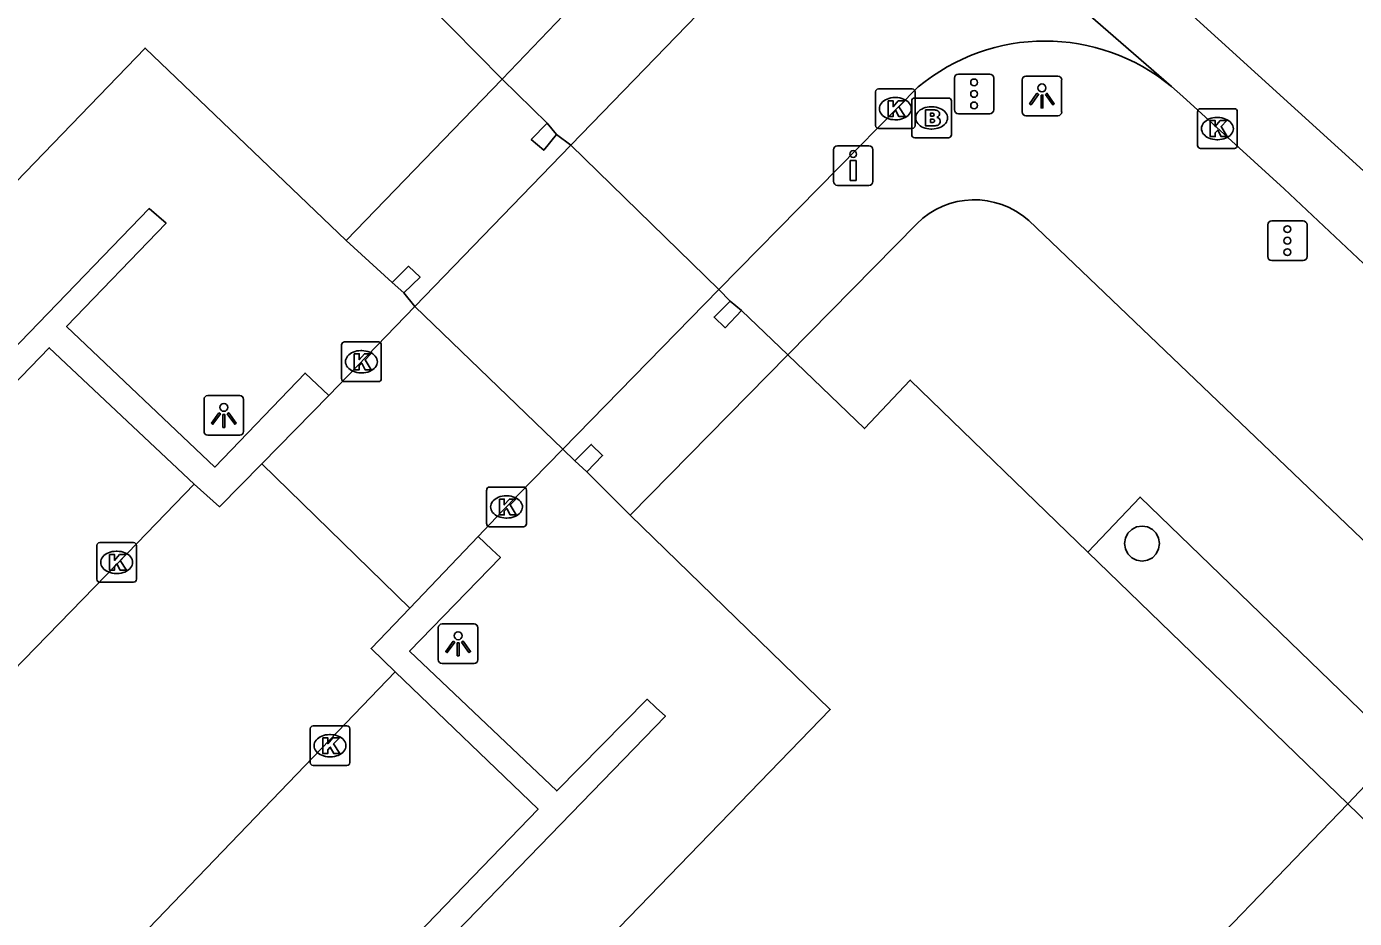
# Model space of a CAD drawing. Extents: x 160356 to 161355, y 381727 to 382845.
# Drawn here: x 161027.64 to 161061.08, y 382725.6 to 382748.07 of the extents above; entities that cross this region are included whole.
import ezdxf

# ---------------------------------------------------------------- set-up
doc = ezdxf.new("R2010")
doc.units = 0
for name, color, linetype in [('IMGEO_Brandkraan', 7, 'Continuous'), ('IMGEO_Drukknoppaal', 7, 'Continuous'), ('IMGEO_Kolk', 7, 'Continuous'), ('IMGEO_Lichtpunt', 7, 'Continuous'), ('IMGEO_Pand', 7, 'Continuous'), ('IMGEO_Pand_overbouw', 7, 'Continuous'), ('IMGEO_Parkeervlak_open', 7, 'Continuous'), ('IMGEO_Rijbaan_lokaal_gesloten', 7, 'Continuous'), ('IMGEO_Rijbaan_lokaal_open', 7, 'Continuous'), ('IMGEO_Verkeersregelinstallatiepaal', 7, 'Continuous'), ('IMGEO_Voetpad_open', 7, 'Continuous')]:
    doc.layers.add(name, color=color, linetype=linetype)

msp = doc.modelspace()

# ---------------------------------------------------------------- linework, layer by layer
at = {"layer": 'IMGEO_Brandkraan'}
for p, q in [((161050.01, 382746.266), (161050.862, 382746.266)), ((161049.935, 382745.34), (161049.935, 382746.192)), ((161050.423, 382746.046), (161050.448, 382746.046)), ((161050.936, 382746.192), (161050.936, 382745.34)), ((161050.862, 382745.266), (161050.01, 382745.266)), ((161050.446, 382745.486), (161050.421, 382745.486))]:
    msp.add_line(p, q, dxfattribs=at)
for points in [[(161050.01, 382746.266), (161050.862, 382746.266)], [(161049.935, 382745.34), (161049.935, 382746.192)], [(161050.283, 382745.966), (161050.283, 382745.566), (161050.496, 382745.566)], [(161050.514, 382745.966), (161050.283, 382745.966)], [(161050.462, 382745.885), (161050.408, 382745.885), (161050.408, 382745.809)], [(161050.936, 382746.192), (161050.936, 382745.34)], [(161050.408, 382745.809), (161050.461, 382745.809)], [(161050.47, 382745.733), (161050.408, 382745.733), (161050.408, 382745.652)], [(161050.408, 382745.652), (161050.47, 382745.652)], [(161050.862, 382745.266), (161050.01, 382745.266)]]:
    msp.add_lwpolyline(points, dxfattribs=at)
for centre, radius, start, end in [((161050.012, 382746.19), 0.0765, 91.552, 178.448), ((161050.012, 382746.19), 0.0765, 91.552, 178.448), ((161050.86, 382746.19), 0.0765, 1.552, 88.448), ((161050.86, 382746.19), 0.0765, 1.552, 88.448), ((161050.463, 382745.847), 0.0379, 267.8285, 90.9355), ((161050.518, 382745.821), 0.145, 59.4692, 91.5367), ((161050.543, 382745.868), 0.0922, 285.5137, 58.1501), ((161050.471, 382745.692), 0.0404, 269.8759, 90.5077), ((161050.502, 382745.817), 0.251, 268.6676, 293.5347), ((161050.548, 382745.676), 0.105, 301.3115, 78.989), ((161050.012, 382745.342), 0.0765, 181.552, 268.448), ((161050.012, 382745.342), 0.0765, 181.552, 268.448), ((161050.86, 382745.342), 0.0765, 271.552, 358.448), ((161050.86, 382745.342), 0.0765, 271.552, 358.448)]:
    msp.add_arc(centre, radius, start, end, dxfattribs=at)
for centre, major_axis, ratio, start_param, end_param in [((161050.422, 382745.766), (-0.387, 0.002), 0.722429, 4.712389, 7.853982), ((161050.447, 382745.766), (-0.39, 0.002), 0.717154, 1.570796, 4.712389)]:
    msp.add_ellipse(centre, major_axis=major_axis, ratio=ratio, start_param=start_param, end_param=end_param, dxfattribs=at)
at = {"layer": 'IMGEO_Drukknoppaal'}
for p, q in [((161047.966, 382744.166), (161047.966, 382744.966)), ((161047.966, 382744.966), (161047.966, 382744.166)), ((161048.066, 382745.066), (161048.856, 382745.066)), ((161048.856, 382745.066), (161048.066, 382745.066)), ((161048.956, 382744.966), (161048.956, 382744.166)), ((161048.956, 382744.166), (161048.956, 382744.966)), ((161048.856, 382744.066), (161048.066, 382744.066)), ((161048.066, 382744.066), (161048.856, 382744.066))]:
    msp.add_line(p, q, dxfattribs=at)
msp.add_lwpolyline([(161048.536, 382744.691), (161048.536, 382744.191), (161048.386, 382744.191), (161048.386, 382744.691), (161048.536, 382744.691)], dxfattribs=at)
msp.add_circle((161048.461, 382744.856), 0.085, dxfattribs=at)
for centre, start, end in [((161048.066, 382744.966), 90, 180), ((161048.066, 382744.966), 90, 180), ((161048.856, 382744.966), 0, 90), ((161048.856, 382744.966), 360, 90), ((161048.066, 382744.166), 180, 270), ((161048.066, 382744.166), 180, 270), ((161048.856, 382744.166), 270, 0), ((161048.856, 382744.166), 270, 0)]:
    msp.add_arc(centre, 0.1, start, end, dxfattribs=at)
at = {"layer": 'IMGEO_Kolk'}
for p, q in [((161049.022, 382745.573), (161049.022, 382746.425)), ((161049.097, 382746.499), (161049.949, 382746.499)), ((161049.51, 382746.279), (161049.535, 382746.279)), ((161050.023, 382746.425), (161050.023, 382745.573)), ((161057.133, 382745.071), (161057.133, 382745.923)), ((161057.208, 382745.997), (161058.06, 382745.997)), ((161058.134, 382745.923), (161058.134, 382745.071)), ((161049.533, 382745.719), (161049.508, 382745.719)), ((161057.621, 382745.777), (161057.646, 382745.777)), ((161049.949, 382745.499), (161049.097, 382745.499)), ((161057.644, 382745.217), (161057.619, 382745.217)), ((161058.06, 382744.997), (161057.208, 382744.997)), ((161035.577, 382739.198), (161035.577, 382740.05)), ((161035.652, 382740.124), (161036.504, 382740.124)), ((161036.065, 382739.904), (161036.09, 382739.904)), ((161036.578, 382740.05), (161036.578, 382739.198)), ((161036.088, 382739.344), (161036.063, 382739.344)), ((161036.504, 382739.124), (161035.652, 382739.124)), ((161039.231, 382735.54), (161039.231, 382736.392)), ((161039.306, 382736.466), (161040.158, 382736.466)), ((161039.719, 382736.246), (161039.744, 382736.246)), ((161040.232, 382736.392), (161040.232, 382735.54)), ((161039.742, 382735.686), (161039.717, 382735.686)), ((161040.158, 382735.466), (161039.306, 382735.466)), ((161029.413, 382734.144), (161029.413, 382734.996)), ((161029.488, 382735.07), (161030.34, 382735.07)), ((161029.901, 382734.85), (161029.926, 382734.85)), ((161030.414, 382734.996), (161030.414, 382734.144)), ((161029.924, 382734.29), (161029.899, 382734.29)), ((161030.34, 382734.07), (161029.488, 382734.07)), ((161034.786, 382729.526), (161034.786, 382730.378)), ((161034.861, 382730.452), (161035.713, 382730.452)), ((161035.274, 382730.232), (161035.299, 382730.232)), ((161035.787, 382730.378), (161035.787, 382729.526)), ((161035.297, 382729.672), (161035.272, 382729.672)), ((161035.713, 382729.452), (161034.861, 382729.452))]:
    msp.add_line(p, q, dxfattribs=at)
for points in [[(161049.022, 382745.573), (161049.022, 382746.425)], [(161049.097, 382746.499), (161049.949, 382746.499)], [(161050.023, 382746.425), (161050.023, 382745.573)], [(161049.343, 382746.199), (161049.466, 382746.199), (161049.466, 382746.048), (161049.596, 382746.199), (161049.76, 382746.199), (161049.614, 382746.048), (161049.767, 382745.799), (161049.615, 382745.799), (161049.53, 382745.963), (161049.466, 382745.896), (161049.466, 382745.799), (161049.343, 382745.799), (161049.343, 382746.199)], [(161057.133, 382745.071), (161057.133, 382745.923)], [(161057.208, 382745.997), (161058.06, 382745.997)], [(161058.134, 382745.923), (161058.134, 382745.071)], [(161057.454, 382745.697), (161057.577, 382745.697), (161057.577, 382745.546), (161057.707, 382745.697), (161057.871, 382745.697), (161057.725, 382745.546), (161057.878, 382745.297), (161057.726, 382745.297), (161057.641, 382745.461), (161057.577, 382745.394), (161057.577, 382745.297), (161057.454, 382745.297), (161057.454, 382745.697)], [(161049.949, 382745.499), (161049.097, 382745.499)], [(161058.06, 382744.997), (161057.208, 382744.997)], [(161035.577, 382739.198), (161035.577, 382740.05)], [(161035.652, 382740.124), (161036.504, 382740.124)], [(161036.578, 382740.05), (161036.578, 382739.198)], [(161035.898, 382739.824), (161036.021, 382739.824), (161036.021, 382739.673), (161036.151, 382739.824), (161036.315, 382739.824), (161036.169, 382739.673), (161036.322, 382739.424), (161036.17, 382739.424), (161036.085, 382739.588), (161036.021, 382739.521), (161036.021, 382739.424), (161035.898, 382739.424), (161035.898, 382739.824)], [(161036.504, 382739.124), (161035.652, 382739.124)], [(161039.231, 382735.54), (161039.231, 382736.392)], [(161039.306, 382736.466), (161040.158, 382736.466)], [(161040.232, 382736.392), (161040.232, 382735.54)], [(161039.552, 382736.166), (161039.675, 382736.166), (161039.675, 382736.015), (161039.805, 382736.166), (161039.969, 382736.166), (161039.823, 382736.015), (161039.976, 382735.766), (161039.824, 382735.766), (161039.739, 382735.93), (161039.675, 382735.863), (161039.675, 382735.766), (161039.552, 382735.766), (161039.552, 382736.166)], [(161040.158, 382735.466), (161039.306, 382735.466)], [(161029.413, 382734.144), (161029.413, 382734.996)], [(161029.488, 382735.07), (161030.34, 382735.07)], [(161030.414, 382734.996), (161030.414, 382734.144)], [(161029.734, 382734.77), (161029.857, 382734.77), (161029.857, 382734.619), (161029.987, 382734.77), (161030.151, 382734.77), (161030.005, 382734.619), (161030.158, 382734.37), (161030.006, 382734.37), (161029.921, 382734.534), (161029.857, 382734.467), (161029.857, 382734.37), (161029.734, 382734.37), (161029.734, 382734.77)], [(161030.34, 382734.07), (161029.488, 382734.07)], [(161034.786, 382729.526), (161034.786, 382730.378)], [(161034.861, 382730.452), (161035.713, 382730.452)], [(161035.787, 382730.378), (161035.787, 382729.526)], [(161035.107, 382730.152), (161035.23, 382730.152), (161035.23, 382730.001), (161035.36, 382730.152), (161035.524, 382730.152), (161035.378, 382730.001), (161035.531, 382729.752), (161035.379, 382729.752), (161035.294, 382729.916), (161035.23, 382729.849), (161035.23, 382729.752), (161035.107, 382729.752), (161035.107, 382730.152)], [(161035.713, 382729.452), (161034.861, 382729.452)]]:
    msp.add_lwpolyline(points, dxfattribs=at)
for centre, start, end in [((161049.099, 382746.423), 91.552, 178.448), ((161049.099, 382746.423), 91.552, 178.448), ((161049.947, 382746.423), 1.552, 88.448), ((161049.947, 382746.423), 1.552, 88.448), ((161057.21, 382745.921), 91.552, 178.448), ((161057.21, 382745.921), 91.552, 178.448), ((161058.058, 382745.921), 1.552, 88.448), ((161058.058, 382745.921), 1.552, 88.448), ((161049.099, 382745.575), 181.552, 268.448), ((161049.099, 382745.575), 181.552, 268.448), ((161049.947, 382745.575), 271.552, 358.448), ((161049.947, 382745.575), 271.552, 358.448), ((161057.21, 382745.073), 181.552, 268.448), ((161057.21, 382745.073), 181.552, 268.448), ((161058.058, 382745.073), 271.552, 358.448), ((161058.058, 382745.073), 271.552, 358.448), ((161035.654, 382740.048), 91.552, 178.448), ((161035.654, 382740.048), 91.552, 178.448), ((161036.502, 382740.048), 1.552, 88.448), ((161036.502, 382740.048), 1.552, 88.448), ((161035.654, 382739.2), 181.552, 268.448), ((161035.654, 382739.2), 181.552, 268.448), ((161036.502, 382739.2), 271.552, 358.448), ((161036.502, 382739.2), 271.552, 358.448), ((161039.308, 382736.39), 91.552, 178.448), ((161039.308, 382736.39), 91.552, 178.448), ((161040.156, 382736.39), 1.552, 88.448), ((161040.156, 382736.39), 1.552, 88.448), ((161039.308, 382735.542), 181.552, 268.448), ((161039.308, 382735.542), 181.552, 268.448), ((161040.156, 382735.542), 271.552, 358.448), ((161040.156, 382735.542), 271.552, 358.448), ((161029.49, 382734.994), 91.552, 178.448), ((161029.49, 382734.994), 91.552, 178.448), ((161030.338, 382734.994), 1.552, 88.448), ((161030.338, 382734.994), 1.552, 88.448), ((161029.49, 382734.146), 181.552, 268.448), ((161029.49, 382734.146), 181.552, 268.448), ((161030.338, 382734.146), 271.552, 358.448), ((161030.338, 382734.146), 271.552, 358.448), ((161034.863, 382730.376), 91.552, 178.448), ((161034.863, 382730.376), 91.552, 178.448), ((161035.711, 382730.376), 1.552, 88.448), ((161035.711, 382730.376), 1.552, 88.448), ((161034.863, 382729.528), 181.552, 268.448), ((161034.863, 382729.528), 181.552, 268.448), ((161035.711, 382729.528), 271.552, 358.448), ((161035.711, 382729.528), 271.552, 358.448)]:
    msp.add_arc(centre, 0.0765, start, end, dxfattribs=at)
for centre, major_axis, ratio, start_param, end_param in [((161049.509, 382745.999), (-0.387, 0.002), 0.722429, 4.712389, 7.853982), ((161049.534, 382745.999), (-0.39, 0.002), 0.717154, 1.570796, 4.712389), ((161057.62, 382745.497), (-0.387, 0.002), 0.722429, 4.712389, 7.853982), ((161057.645, 382745.497), (-0.39, 0.002), 0.717154, 1.570796, 4.712389), ((161036.064, 382739.624), (-0.387, 0.002), 0.722429, 4.712389, 7.853982), ((161036.089, 382739.624), (-0.39, 0.002), 0.717154, 1.570796, 4.712389), ((161039.718, 382735.966), (-0.387, 0.002), 0.722429, 4.712389, 7.853982), ((161039.743, 382735.966), (-0.39, 0.002), 0.717154, 1.570796, 4.712389), ((161029.9, 382734.57), (-0.387, 0.002), 0.722429, 4.712389, 7.853982), ((161029.925, 382734.57), (-0.39, 0.002), 0.717154, 1.570796, 4.712389), ((161035.273, 382729.952), (-0.387, 0.002), 0.722429, 4.712389, 7.853982), ((161035.298, 382729.952), (-0.39, 0.002), 0.717154, 1.570796, 4.712389)]:
    msp.add_ellipse(centre, major_axis=major_axis, ratio=ratio, start_param=start_param, end_param=end_param, dxfattribs=at)
at = {"layer": 'IMGEO_Lichtpunt'}
for p, q in [((161052.715, 382746.723), (161052.715, 382745.916)), ((161052.715, 382746.723), (161052.715, 382745.916)), ((161053.617, 382746.818), (161052.809, 382746.818)), ((161053.617, 382746.818), (161052.809, 382746.818)), ((161053.711, 382745.916), (161053.711, 382746.723)), ((161053.711, 382745.916), (161053.711, 382746.723)), ((161052.809, 382745.822), (161053.617, 382745.822)), ((161052.809, 382745.822), (161053.617, 382745.822)), ((161032.114, 382738.676), (161032.114, 382737.869)), ((161032.114, 382738.676), (161032.114, 382737.869)), ((161033.016, 382738.771), (161032.208, 382738.771)), ((161033.016, 382738.771), (161032.208, 382738.771)), ((161033.11, 382737.869), (161033.11, 382738.676)), ((161033.11, 382737.869), (161033.11, 382738.676)), ((161032.208, 382737.775), (161033.016, 382737.775)), ((161032.208, 382737.775), (161033.016, 382737.775)), ((161038.014, 382732.923), (161038.014, 382732.116)), ((161038.014, 382732.923), (161038.014, 382732.116)), ((161038.916, 382733.018), (161038.108, 382733.018)), ((161038.916, 382733.018), (161038.108, 382733.018)), ((161039.01, 382732.116), (161039.01, 382732.923)), ((161039.01, 382732.116), (161039.01, 382732.923)), ((161038.108, 382732.022), (161038.916, 382732.022)), ((161038.108, 382732.022), (161038.916, 382732.022))]:
    msp.add_line(p, q, dxfattribs=at)
for points in [[(161053.089, 382746.387), (161053.128, 382746.359), (161052.94, 382746.097), (161052.902, 382746.124), (161053.089, 382746.387)], [(161053.191, 382746.339), (161053.238, 382746.339), (161053.238, 382746.017), (161053.191, 382746.017), (161053.191, 382746.339)], [(161053.301, 382746.359), (161053.339, 382746.386), (161053.526, 382746.124), (161053.487, 382746.096), (161053.301, 382746.359)], [(161032.488, 382738.34), (161032.527, 382738.312), (161032.339, 382738.05), (161032.301, 382738.077), (161032.488, 382738.34)], [(161032.59, 382738.292), (161032.637, 382738.292), (161032.637, 382737.97), (161032.59, 382737.97), (161032.59, 382738.292)], [(161032.7, 382738.312), (161032.738, 382738.339), (161032.925, 382738.077), (161032.886, 382738.049), (161032.7, 382738.312)], [(161038.388, 382732.587), (161038.427, 382732.559), (161038.239, 382732.297), (161038.201, 382732.324), (161038.388, 382732.587)], [(161038.49, 382732.539), (161038.537, 382732.539), (161038.537, 382732.217), (161038.49, 382732.217), (161038.49, 382732.539)], [(161038.6, 382732.559), (161038.638, 382732.586), (161038.825, 382732.324), (161038.786, 382732.296), (161038.6, 382732.559)]]:
    msp.add_lwpolyline(points, dxfattribs=at)
for centre in [(161053.214, 382746.521), (161032.613, 382738.474), (161038.513, 382732.721)]:
    msp.add_circle(centre, 0.0994, dxfattribs=at)
for centre, start, end in [((161052.809, 382746.723), 90, 180), ((161052.809, 382746.723), 90, 180), ((161053.617, 382746.723), 0, 90), ((161053.617, 382746.723), 0, 90), ((161052.809, 382745.916), 180, 270), ((161052.809, 382745.916), 180, 270), ((161053.617, 382745.916), 270, 0), ((161053.617, 382745.916), 270, 360), ((161032.208, 382738.676), 90, 180), ((161032.208, 382738.676), 90, 180), ((161033.016, 382738.676), 0, 90), ((161033.016, 382738.676), 0, 90), ((161032.208, 382737.869), 180, 270), ((161032.208, 382737.869), 180, 270), ((161033.016, 382737.869), 270, 0), ((161033.016, 382737.869), 270, 360), ((161038.108, 382732.923), 90, 180), ((161038.108, 382732.923), 90, 180), ((161038.916, 382732.923), 0, 90), ((161038.916, 382732.923), 0, 90), ((161038.108, 382732.116), 180, 270), ((161038.108, 382732.116), 180, 270), ((161038.916, 382732.116), 270, 0), ((161038.916, 382732.116), 270, 360)]:
    msp.add_arc(centre, 0.0946, start, end, dxfattribs=at)
at = {"layer": 'IMGEO_Pand'}
for points in [[(161016.012, 382761.728), (161020.296, 382767.816), (161027.855, 382760.495), (161034.431, 382754.127), (161038.692, 382750), (161038.868, 382749.83), (161037.734, 382748.655), (161039.619, 382746.743)], [(160993.734, 382709.357), (161000, 382715.837), (161003.911, 382719.882), (161008.852, 382715.077), (161010.592, 382716.905), (161005.585, 382721.571), (161030.629, 382747.527), (161035.694, 382742.675)], [(161039.619, 382746.743), (161035.694, 382742.675)], [(161040.992, 382745.344), (161040.669, 382744.953), (161040.355, 382745.226), (161040.753, 382745.63)], [(161040.992, 382745.344), (161040.753, 382745.63)], [(161036.855, 382741.621), (161037.264, 382742.029), (161037.553, 382741.757), (161037.144, 382741.358)], [(161036.855, 382741.621), (161037.144, 382741.358)], [(161045.364, 382741.148), (161044.96, 382740.75), (161045.239, 382740.479), (161045.648, 382740.918)], [(161045.364, 382741.148), (161045.648, 382740.918)], [(161046.813, 382739.8), (161042.849, 382735.757), (161047.885, 382730.864), (161022.837, 382704.988), (161017.933, 382709.791), (161016.186, 382707.964), (161021.141, 382703.229), (161011.019, 382692.737)], [(161046.813, 382739.8), (161048.744, 382737.94), (161049.898, 382739.161), (161054.372, 382734.827), (161060.916, 382728.487)], [(161041.755, 382736.853), (161042.151, 382737.265), (161041.864, 382737.54), (161041.454, 382737.131), (161041.755, 382736.853)], [(161055.872, 382735.462), (161055.995, 382735.4), (161056.092, 382735.303), (161056.154, 382735.18), (161056.176, 382735.044), (161056.154, 382734.908), (161056.092, 382734.785), (161055.995, 382734.688), (161055.872, 382734.626), (161055.736, 382734.604), (161055.6, 382734.626), (161055.477, 382734.688), (161055.38, 382734.785), (161055.318, 382734.908), (161055.296, 382735.044), (161055.318, 382735.18), (161055.38, 382735.303), (161055.477, 382735.4), (161055.6, 382735.462), (161055.736, 382735.484), (161055.872, 382735.462)], [(161060.916, 382728.487), (161055.803, 382723.183)], [(161060.916, 382728.487), (161067.121, 382722.475)]]:
    msp.add_lwpolyline(points, dxfattribs=at)
at = {"layer": 'IMGEO_Pand_overbouw'}
for points in [[(161040.753, 382745.63), (161039.619, 382746.743), (161035.694, 382742.675), (161036.855, 382741.621), (161037.264, 382742.029), (161037.553, 382741.757), (161037.144, 382741.358), (161037.421, 382741.012), (161041.153, 382737.421), (161041.454, 382737.131), (161041.864, 382737.54), (161042.151, 382737.265), (161041.755, 382736.853), (161042.849, 382735.757), (161046.813, 382739.8), (161045.648, 382740.918), (161045.239, 382740.479), (161044.96, 382740.75), (161045.364, 382741.148), (161045.082, 382741.444), (161041.353, 382745.083), (161040.992, 382745.344), (161040.669, 382744.953), (161040.355, 382745.226)], [(161062.237, 382729.88), (161055.688, 382736.213), (161054.372, 382734.827), (161060.916, 382728.487)]]:
    msp.add_lwpolyline(points, close=True, dxfattribs=at)
at = {"layer": 'IMGEO_Parkeervlak_open'}
for points in [[(161031.869, 382736.538), (161028.218, 382739.975), (161019.548, 382731.003), (161022.979, 382727.729)], [(161036.93, 382731.811), (161040.527, 382728.352), (161031.869, 382719.377), (161028.481, 382722.538)]]:
    msp.add_lwpolyline(points, dxfattribs=at)
at = {"layer": 'IMGEO_Rijbaan_lokaal_gesloten'}
for points in [[(160988.091, 382799.594), (160994.037, 382795.544), (160996.318, 382794.223), (161009.1, 382785.272), (161018.899, 382778.405), (161026.379, 382773.149), (161034.238, 382767.182), (161040.629, 382762.02), (161048.771, 382755.532), (161055.73, 382749.517), (161062.595, 382743.266), (161070.548, 382735.499), (161076.797, 382729.01), (161084.845, 382720.676), (161095.638, 382708.978), (161106.29, 382697.045), (161117.925, 382683.211)], [(161045.861, 382755.807), (161052.527, 382750), (161056.481, 382746.555)], [(161056.481, 382746.555), (161056.76, 382746.305), (161059.314, 382743.983), (161063.735, 382739.812)]]:
    msp.add_lwpolyline(points, dxfattribs=at)
at = {"layer": 'IMGEO_Rijbaan_lokaal_open'}
for points in [[(161046.061, 382750), (161045.907, 382749.797), (161045.596, 382749.475), (161041.353, 382745.083)], [(161050.099, 382746.545), (161045.082, 382741.444)], [(161041.353, 382745.083), (161037.421, 382741.012)], [(161041.353, 382745.083), (161045.082, 382741.444)], [(161022.979, 382727.729), (161022.595, 382727.267), (161018.672, 382730.986), (161030.73, 382743.483), (161031.157, 382743.112), (161028.653, 382740.508), (161032.382, 382736.968), (161034.659, 382739.339), (161035.26, 382738.775)], [(161035.694, 382742.675), (161036.855, 382741.621)], [(161037.144, 382741.358), (161037.421, 382741.012)], [(161041.153, 382737.421), (161045.082, 382741.444)], [(161045.082, 382741.444), (161045.364, 382741.148)], [(161037.421, 382741.012), (161035.26, 382738.775)], [(161037.421, 382741.012), (161041.153, 382737.421)], [(161045.648, 382740.918), (161046.813, 382739.8)], [(161035.26, 382738.775), (161033.568, 382737.05)], [(161039.02, 382735.222), (161039.634, 382735.865), (161041.153, 382737.421)], [(161033.568, 382737.05), (161032.507, 382735.969), (161031.869, 382736.538)], [(161033.568, 382737.05), (161037.297, 382733.418)], [(161023.155, 382727.562), (161024.914, 382729.387), (161029.94, 382734.55), (161031.869, 382736.538)], [(161028.481, 382722.538), (161028.158, 382722.311), (161027.967, 382722.176), (161031.862, 382718.442), (161043.732, 382730.696), (161043.504, 382730.907), (161043.273, 382731.12), (161040.998, 382728.813), (161037.289, 382732.331), (161039.576, 382734.695), (161039.363, 382734.897), (161039.02, 382735.222)], [(161039.02, 382735.222), (161037.297, 382733.418)], [(161037.297, 382733.418), (161036.321, 382732.396), (161036.93, 382731.811)], [(161036.93, 382731.811), (161028.235, 382722.768)]]:
    msp.add_lwpolyline(points, dxfattribs=at)
msp.add_arc((161053.296, 382742.711), 4.992, 50.3573, 129.8223, dxfattribs=at)
at = {"layer": 'IMGEO_Verkeersregelinstallatiepaal'}
for p, q in [((161051.01, 382745.971), (161051.01, 382746.771)), ((161051.01, 382746.771), (161051.01, 382745.971)), ((161051.11, 382746.871), (161051.9, 382746.871)), ((161051.9, 382746.871), (161051.11, 382746.871)), ((161052, 382746.771), (161052, 382745.971)), ((161052, 382745.971), (161052, 382746.771)), ((161051.9, 382745.871), (161051.11, 382745.871)), ((161051.11, 382745.871), (161051.9, 382745.871)), ((161058.9, 382742.273), (161058.9, 382743.073)), ((161058.9, 382743.073), (161058.9, 382742.273)), ((161059, 382743.173), (161059.79, 382743.173)), ((161059.79, 382743.173), (161059, 382743.173)), ((161059.89, 382743.073), (161059.89, 382742.273)), ((161059.89, 382742.273), (161059.89, 382743.073)), ((161059.79, 382742.173), (161059, 382742.173)), ((161059, 382742.173), (161059.79, 382742.173))]:
    msp.add_line(p, q, dxfattribs=at)
for centre in [(161051.505, 382746.661), (161051.505, 382746.371), (161051.505, 382746.081), (161059.395, 382742.963), (161059.395, 382742.673), (161059.395, 382742.383)]:
    msp.add_circle(centre, 0.085, dxfattribs=at)
for centre, start, end in [((161051.11, 382746.771), 90, 180), ((161051.11, 382746.771), 90, 180), ((161051.9, 382746.771), 0, 90), ((161051.9, 382746.771), 360, 90), ((161051.11, 382745.971), 180, 270), ((161051.11, 382745.971), 180, 270), ((161051.9, 382745.971), 270, 0), ((161051.9, 382745.971), 270, 0), ((161059, 382743.073), 90, 180), ((161059, 382743.073), 90, 180), ((161059.79, 382743.073), 0, 90), ((161059.79, 382743.073), 360, 90), ((161059, 382742.273), 180, 270), ((161059, 382742.273), 180, 270), ((161059.79, 382742.273), 270, 0), ((161059.79, 382742.273), 270, 0)]:
    msp.add_arc(centre, 0.1, start, end, dxfattribs=at)
at = {"layer": 'IMGEO_Voetpad_open'}
for points in [[(161039.619, 382746.743), (161042.518, 382749.777), (161042.654, 382750)], [(161040.753, 382745.63), (161039.619, 382746.743)], [(161041.353, 382745.083), (161040.992, 382745.344)], [(161046.813, 382739.8), (161050.064, 382743.101)], [(161052.881, 382743.179), (161068.875, 382727.893), (161070.629, 382726.126)]]:
    msp.add_lwpolyline(points, dxfattribs=at)
msp.add_arc((161051.514, 382741.656), 2.047, 48.0816, 135.0905, dxfattribs=at)

doc.saveas('drawing.dxf')
